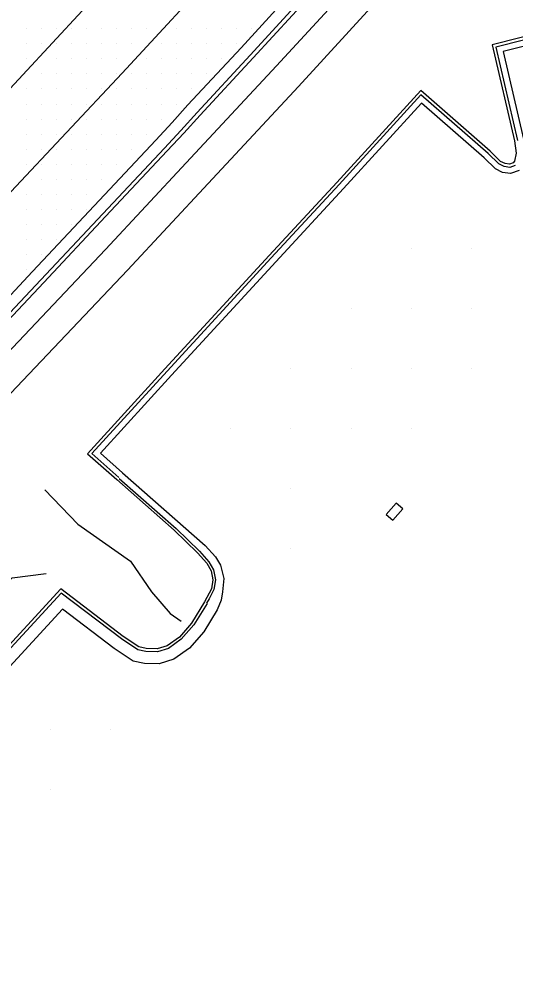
# Model space of a CAD drawing. Extents: x 1762120 to 1766775, y 709485 to 712965.
# Drawn here: x 1766140 to 1766222.6, y 709766 to 709922.9 of the extents above; entities that cross this region are included whole.
import ezdxf

# ---------------------------------------------------------------- set-up
doc = ezdxf.new("R2010")
doc.units = 0
for name, color, linetype in [('Exist DTM Drainline', 7, 'Continuous'), ('Exist DTM QL2 LIDAR Elevation Point', 7, 'Continuous'), ('Exist DTM Scan Elevation Point', 7, 'Continuous'), ('Exist Roads Curbs', 7, 'Continuous'), ('Exist Roads EOP', 7, 'Continuous'), ('Exist Roads EOT', 7, 'Continuous'), ('PH Exist DTM Breakline', 7, 'Continuous')]:
    doc.layers.add(name, color=color, linetype=linetype)

msp = doc.modelspace()

# ---------------------------------------------------------------- linework, layer by layer
at = {"layer": 'Exist DTM Drainline'}
for points in [[(1766226.91, 709964.96), (1766219.7, 709959.7), (1766213.54, 709954.61), (1766208.55, 709949.92), (1766203.76, 709944.63), (1766198.37, 709938.71), (1766188.29, 709927.6), (1766178.49, 709916.86), (1766169.65, 709907.32)], [(1766169.65, 709907.32), (1766166.95, 709904.35), (1766164.21, 709901.44), (1766153.95, 709890.49), (1766143.68, 709879.56), (1766133.31, 709868.59), (1766122.99, 709857.7), (1766112.65, 709846.84), (1766102.41, 709836.09), (1766091.99, 709825.29), (1766088.43, 709821.31), (1766085.71, 709818.03), (1766084.03, 709815.26), (1766082.67, 709811.58), (1766081.72, 709807.4), (1766081.46, 709804.87), (1766081.47, 709800.84), (1766082.18, 709796.9), (1766082.71, 709794.88), (1766084.07, 709791.12), (1766084.95, 709789.47)]]:
    msp.add_lwpolyline(points, dxfattribs=at)
at = {"layer": 'Exist DTM QL2 LIDAR Elevation Point'}
for p, q in [((1766205.27, 709884.82), (1766205.27, 709884.82)), ((1766215.27, 709884.82), (1766215.27, 709884.82)), ((1766195.27, 709874.82), (1766195.27, 709874.82)), ((1766205.27, 709874.82), (1766205.27, 709874.82)), ((1766215.27, 709874.82), (1766215.27, 709874.82)), ((1766185.27, 709864.81), (1766185.27, 709864.81)), ((1766195.27, 709864.81), (1766195.27, 709864.81)), ((1766205.27, 709864.81), (1766205.27, 709864.81)), ((1766215.27, 709864.81), (1766215.27, 709864.81)), ((1766175.27, 709854.81), (1766175.27, 709854.81)), ((1766185.27, 709854.81), (1766185.27, 709854.81)), ((1766195.27, 709854.81), (1766195.27, 709854.81)), ((1766205.27, 709854.81), (1766205.27, 709854.81)), ((1766185.27, 709844.81), (1766185.27, 709844.81)), ((1766185.27, 709834.81), (1766185.27, 709834.81)), ((1766145.26, 709804.81), (1766145.26, 709804.81)), ((1766155.26, 709804.81), (1766155.26, 709804.81)), ((1766145.26, 709794.8), (1766145.26, 709794.8))]:
    msp.add_line(p, q, dxfattribs=at)
at = {"layer": 'Exist DTM Scan Elevation Point'}
for p, q in [((1766141.25, 709921.25), (1766141.25, 709921.25)), ((1766143.75, 709921.25), (1766143.75, 709921.25)), ((1766146.25, 709921.25), (1766146.25, 709921.25)), ((1766148.75, 709921.25), (1766148.75, 709921.25)), ((1766151.25, 709921.25), (1766151.25, 709921.25)), ((1766153.75, 709921.25), (1766153.75, 709921.25)), ((1766156.25, 709921.25), (1766156.25, 709921.25)), ((1766158.75, 709921.25), (1766158.75, 709921.25)), ((1766161.25, 709921.25), (1766161.25, 709921.25)), ((1766166.25, 709921.25), (1766166.25, 709921.25)), ((1766168.75, 709921.25), (1766168.75, 709921.25)), ((1766171.25, 709921.25), (1766171.25, 709921.25)), ((1766173.75, 709921.25), (1766173.75, 709921.25)), ((1766176.25, 709921.25), (1766176.25, 709921.25)), ((1766178.75, 709921.25), (1766178.75, 709921.25)), ((1766141.25, 709918.75), (1766141.25, 709918.75)), ((1766143.75, 709918.75), (1766143.75, 709918.75)), ((1766146.25, 709918.75), (1766146.25, 709918.75)), ((1766148.75, 709918.75), (1766148.75, 709918.75)), ((1766151.25, 709918.75), (1766151.25, 709918.75)), ((1766153.75, 709918.75), (1766153.75, 709918.75)), ((1766156.25, 709918.75), (1766156.25, 709918.75)), ((1766158.75, 709918.75), (1766158.75, 709918.75)), ((1766163.75, 709918.75), (1766163.75, 709918.75)), ((1766166.25, 709918.75), (1766166.25, 709918.75)), ((1766168.75, 709918.75), (1766168.75, 709918.75)), ((1766171.25, 709918.75), (1766171.25, 709918.75)), ((1766173.75, 709918.75), (1766173.75, 709918.75)), ((1766176.25, 709918.75), (1766176.25, 709918.75)), ((1766141.25, 709916.25), (1766141.25, 709916.25)), ((1766146.25, 709916.25), (1766146.25, 709916.25)), ((1766148.75, 709916.25), (1766148.75, 709916.25)), ((1766151.25, 709916.25), (1766151.25, 709916.25)), ((1766153.75, 709916.25), (1766153.75, 709916.25)), ((1766156.25, 709916.25), (1766156.25, 709916.25)), ((1766161.25, 709916.25), (1766161.25, 709916.25)), ((1766163.75, 709916.25), (1766163.75, 709916.25)), ((1766166.25, 709916.25), (1766166.25, 709916.25)), ((1766168.75, 709916.25), (1766168.75, 709916.25)), ((1766171.25, 709916.25), (1766171.25, 709916.25)), ((1766173.75, 709916.25), (1766173.75, 709916.25)), ((1766143.75, 709913.75), (1766143.75, 709913.75)), ((1766146.25, 709913.75), (1766146.25, 709913.75)), ((1766148.75, 709913.75), (1766148.75, 709913.75)), ((1766151.25, 709913.75), (1766151.25, 709913.75)), ((1766153.75, 709913.75), (1766153.75, 709913.75)), ((1766156.25, 709913.75), (1766156.25, 709913.75)), ((1766158.75, 709913.75), (1766158.75, 709913.75)), ((1766161.25, 709913.75), (1766161.25, 709913.75)), ((1766163.75, 709913.75), (1766163.75, 709913.75)), ((1766166.25, 709913.75), (1766166.25, 709913.75)), ((1766168.75, 709913.75), (1766168.75, 709913.75)), ((1766171.25, 709913.75), (1766171.25, 709913.75)), ((1766141.25, 709911.25), (1766141.25, 709911.25)), ((1766143.75, 709911.25), (1766143.75, 709911.25)), ((1766146.25, 709911.25), (1766146.25, 709911.25)), ((1766148.75, 709911.25), (1766148.75, 709911.25)), ((1766151.25, 709911.25), (1766151.25, 709911.25)), ((1766153.75, 709911.25), (1766153.75, 709911.25)), ((1766156.25, 709911.25), (1766156.25, 709911.25)), ((1766158.75, 709911.25), (1766158.75, 709911.25)), ((1766161.25, 709911.25), (1766161.25, 709911.25)), ((1766163.75, 709911.25), (1766163.75, 709911.25)), ((1766166.25, 709911.25), (1766166.25, 709911.25)), ((1766168.75, 709911.25), (1766168.75, 709911.25)), ((1766141.25, 709908.75), (1766141.25, 709908.75)), ((1766143.75, 709908.75), (1766143.75, 709908.75)), ((1766146.25, 709908.75), (1766146.25, 709908.75)), ((1766148.75, 709908.75), (1766148.75, 709908.75)), ((1766151.25, 709908.75), (1766151.25, 709908.75)), ((1766153.75, 709908.75), (1766153.75, 709908.75)), ((1766156.25, 709908.75), (1766156.25, 709908.75)), ((1766158.75, 709908.75), (1766158.75, 709908.75)), ((1766161.25, 709908.75), (1766161.25, 709908.75)), ((1766163.75, 709908.75), (1766163.75, 709908.75)), ((1766166.25, 709908.75), (1766166.25, 709908.75)), ((1766141.25, 709906.25), (1766141.25, 709906.25)), ((1766143.75, 709906.25), (1766143.75, 709906.25)), ((1766146.25, 709906.25), (1766146.25, 709906.25)), ((1766148.75, 709906.25), (1766148.75, 709906.25)), ((1766151.25, 709906.25), (1766151.25, 709906.25)), ((1766153.75, 709906.25), (1766153.75, 709906.25)), ((1766156.25, 709906.25), (1766156.25, 709906.25)), ((1766158.75, 709906.25), (1766158.75, 709906.25)), ((1766161.25, 709906.25), (1766161.25, 709906.25)), ((1766163.75, 709906.25), (1766163.75, 709906.25)), ((1766141.25, 709903.75), (1766141.25, 709903.75)), ((1766143.75, 709903.75), (1766143.75, 709903.75)), ((1766146.25, 709903.75), (1766146.25, 709903.75)), ((1766148.75, 709903.75), (1766148.75, 709903.75)), ((1766151.25, 709903.75), (1766151.25, 709903.75)), ((1766153.75, 709903.75), (1766153.75, 709903.75)), ((1766156.25, 709903.75), (1766156.25, 709903.75)), ((1766158.75, 709903.75), (1766158.75, 709903.75)), ((1766161.25, 709903.75), (1766161.25, 709903.75)), ((1766141.25, 709901.25), (1766141.25, 709901.25)), ((1766143.75, 709901.25), (1766143.75, 709901.25)), ((1766146.25, 709901.25), (1766146.25, 709901.25)), ((1766148.75, 709901.25), (1766148.75, 709901.25)), ((1766151.25, 709901.25), (1766151.25, 709901.25)), ((1766153.75, 709901.25), (1766153.75, 709901.25)), ((1766156.25, 709901.25), (1766156.25, 709901.25)), ((1766158.75, 709901.25), (1766158.75, 709901.25)), ((1766141.25, 709898.75), (1766141.25, 709898.75)), ((1766143.75, 709898.75), (1766143.75, 709898.75)), ((1766146.25, 709898.75), (1766146.25, 709898.75)), ((1766148.75, 709898.75), (1766148.75, 709898.75)), ((1766151.25, 709898.75), (1766151.25, 709898.75)), ((1766153.75, 709898.75), (1766153.75, 709898.75)), ((1766156.25, 709898.75), (1766156.25, 709898.75)), ((1766143.75, 709896.25), (1766143.75, 709896.25)), ((1766146.25, 709896.25), (1766146.25, 709896.25)), ((1766148.75, 709896.25), (1766148.75, 709896.25)), ((1766151.25, 709896.25), (1766151.25, 709896.25)), ((1766153.75, 709896.25), (1766153.75, 709896.25)), ((1766141.25, 709893.75), (1766141.25, 709893.75)), ((1766143.75, 709893.75), (1766143.75, 709893.75)), ((1766146.25, 709893.75), (1766146.25, 709893.75)), ((1766148.75, 709893.75), (1766148.75, 709893.75)), ((1766151.25, 709893.75), (1766151.25, 709893.75)), ((1766141.25, 709891.25), (1766141.25, 709891.25)), ((1766143.75, 709891.25), (1766143.75, 709891.25)), ((1766146.25, 709891.25), (1766146.25, 709891.25)), ((1766148.75, 709891.25), (1766148.75, 709891.25)), ((1766151.25, 709891.25), (1766151.25, 709891.25)), ((1766141.25, 709888.75), (1766141.25, 709888.75)), ((1766143.75, 709888.75), (1766143.75, 709888.75)), ((1766146.25, 709888.75), (1766146.25, 709888.75)), ((1766148.75, 709888.75), (1766148.75, 709888.75)), ((1766141.25, 709886.25), (1766141.25, 709886.25)), ((1766143.75, 709886.25), (1766143.75, 709886.25)), ((1766146.25, 709886.25), (1766146.25, 709886.25)), ((1766141.25, 709883.75), (1766141.25, 709883.75)), ((1766143.75, 709883.75), (1766143.75, 709883.75)), ((1766141.25, 709881.25), (1766141.25, 709881.25))]:
    msp.add_line(p, q, dxfattribs=at)
at = {"layer": 'Exist Roads Curbs'}
for points in [[(1766227.36, 709964.42), (1766220.13, 709959.2), (1766213.98, 709954.08), (1766208.99, 709949.39), (1766204.21, 709944.2), (1766198.82, 709938.29), (1766188.78, 709927.14), (1766178.98, 709916.44), (1766170.17, 709906.89)], [(1766170.17, 709906.89), (1766167.44, 709903.88), (1766164.69, 709900.97), (1766154.43, 709890.04), (1766144.15, 709879.11), (1766133.78, 709868.12), (1766123.44, 709857.25), (1766113.14, 709846.35), (1766102.87, 709835.65), (1766092.46, 709824.84), (1766088.87, 709820.88), (1766086.23, 709817.55), (1766084.53, 709814.78), (1766083.28, 709811.4), (1766082.4, 709807.2), (1766082.24, 709804.97), (1766082.18, 709800.92), (1766082.95, 709796.99), (1766083.45, 709795.18), (1766084.82, 709791.42), (1766085.55, 709790.04)]]:
    msp.add_lwpolyline(points, dxfattribs=at)
at = {"layer": 'Exist Roads EOP'}
for points in [[(1766225.6, 709966.51), (1766218.37, 709961.28), (1766212.25, 709956.13), (1766207.31, 709951.39), (1766202.29, 709945.99), (1766196.9, 709940.08), (1766186.86, 709928.93), (1766176.98, 709918.11), (1766168.12, 709908.59)], [(1766168.12, 709908.59), (1766165.53, 709905.68), (1766162.81, 709902.75), (1766152.54, 709891.81), (1766142.26, 709880.9), (1766131.95, 709869.91), (1766121.51, 709859.14), (1766111.2, 709848.25), (1766100.93, 709837.46), (1766090.57, 709826.61), (1766086.84, 709822.77), (1766084.27, 709819.37), (1766082.54, 709816.64), (1766080.72, 709812.14), (1766079.83, 709807.94), (1766079.4, 709804.57), (1766079.47, 709800.55), (1766079.95, 709796.58), (1766080.64, 709793.98), (1766082.12, 709790.27), (1766083.37, 709787.95)]]:
    msp.add_lwpolyline(points, dxfattribs=at)
at = {"layer": 'Exist Roads EOT'}
for points in [[(1766219.65, 709982.13), (1766214.37, 709976.26), (1766193.98, 709953.95), (1766174.3, 709932.45), (1766157.2, 709913.9)], [(1766135.68, 709908.3), (1766155.48, 709929.6), (1766162.56, 709937.31), (1766189.4, 709966.44)], [(1766157.2, 709913.9), (1766138.66, 709894.18), (1766120.46, 709874.89), (1766100.92, 709854.37), (1766092.99, 709846.01), (1766085.31, 709838.05), (1766075.52, 709827.9), (1766065, 709817.16), (1766054.47, 709806.44), (1766043.84, 709795.89), (1766033.3, 709785.59), (1766022.59, 709775.09), (1766012.09, 709764.87), (1766001.01, 709754.15), (1765990.39, 709743.75), (1765979.71, 709733.69), (1765969.13, 709723.56), (1765957.92, 709712.95), (1765946.6, 709702.3), (1765935.86, 709692.29), (1765924.39, 709681.65), (1765914.15, 709672.1), (1765903.12, 709661.95), (1765891.96, 709651.48)]]:
    msp.add_lwpolyline(points, dxfattribs=at)
at = {"layer": 'PH Exist DTM Breakline'}
for points in [[(1766085.34, 709811.54), (1766088.58, 709815.18), (1766092.51, 709819.49), (1766099.66, 709826.94), (1766110.32, 709837.97), (1766122.06, 709850.53), (1766137.04, 709866.25), (1766154.41, 709884.55), (1766167.85, 709898.97), (1766182.85, 709915.07), (1766195.52, 709928.84), (1766205.36, 709939.43), (1766212.55, 709947.61), (1766216.15, 709951.34), (1766220.36, 709954.73), (1766222.37, 709956.44)], [(1766088.66, 709807.76), (1766092.3, 709811.83), (1766096.16, 709816.07), (1766103.27, 709823.47), (1766113.94, 709834.53), (1766125.7, 709847.1), (1766140.66, 709862.8), (1766158.05, 709881.13), (1766171.51, 709895.56), (1766186.52, 709911.67), (1766199.19, 709925.44), (1766209.07, 709936.08), (1766216.23, 709944.22), (1766219.53, 709947.64), (1766223.55, 709950.88), (1766225.61, 709952.64)], [(1766232.58, 709922.05), (1766218.75, 709918.58), (1766222.48, 709902.62), (1766222.75, 709900.61), (1766222.47, 709899.27), (1766222.26, 709898.95), (1766221.65, 709898.73), (1766220.92, 709898.84), (1766220.15, 709899.21), (1766218.44, 709900.91), (1766206.86, 709910.99), (1766192.92, 709895.73), (1766181.63, 709883.55), (1766164.31, 709864.72), (1766151.42, 709850.64), (1766156.28, 709846.33)], [(1766232.7, 709921.56), (1766219.35, 709918.21), (1766222.97, 709902.71)], [(1766232.95, 709920.59), (1766220.55, 709917.48), (1766223.96, 709902.89)], [(1766222.59, 709898.54), (1766221.7, 709898.21), (1766220.77, 709898.36), (1766219.86, 709898.79), (1766218.1, 709900.54), (1766206.9, 709910.29), (1766193.28, 709895.39), (1766182, 709883.21), (1766164.67, 709864.38), (1766152.13, 709850.68), (1766156.61, 709846.7)], [(1766223.24, 709897.71), (1766221.8, 709897.19), (1766220.47, 709897.39), (1766219.28, 709897.96), (1766217.42, 709899.81), (1766206.98, 709908.9), (1766194.02, 709894.72), (1766182.73, 709882.53), (1766165.41, 709863.71), (1766153.56, 709850.75), (1766157.27, 709847.45)], [(1766156.67, 709846.54), (1766166.15, 709838.21), (1766170.04, 709834.46), (1766171.6, 709832.69), (1766172.36, 709831.35), (1766172.7, 709829.68), (1766172.44, 709828.05), (1766171.65, 709826.51), (1766171.24, 709825.81)], [(1766157.27, 709847.45), (1766170.99, 709835.36), (1766172.74, 709833.49), (1766173.53, 709832.14), (1766174.11, 709829.9), (1766173.89, 709827.66), (1766173.67, 709826.3), (1766173.01, 709824.72)], [(1766156.28, 709846.33), (1766165.86, 709837.91), (1766169.74, 709834.17), (1766171.26, 709832.45), (1766171.97, 709831.2), (1766172.28, 709829.67), (1766172.04, 709828.18), (1766171.28, 709826.72), (1766170.88, 709826.03)], [(1766144.31, 709844.61), (1766149.8, 709838.92), (1766158.57, 709832.79), (1766162.06, 709827.7), (1766165.16, 709824.1), (1766167.03, 709822.79)], [(1766102.35, 709795.6), (1766107.97, 709803.57), (1766117.41, 709809.72), (1766123.91, 709818.48), (1766132.17, 709824), (1766138.91, 709830.01), (1766144.52, 709830.71)], [(1766170.88, 709826.03), (1766168.73, 709822.5), (1766166.7, 709820.18), (1766164.67, 709818.74), (1766162.99, 709818.21), (1766161.19, 709818.26), (1766159.98, 709818.52), (1766157.34, 709820.29), (1766146.97, 709828.16), (1766123.51, 709802.73), (1766112.95, 709791.54), (1766110.71, 709789.03), (1766101.93, 709779.67), (1766098.18, 709775.54), (1766093.29, 709780.24), (1766089.5, 709784.26), (1766087.02, 709787.43), (1766085.42, 709789.92)], [(1766171.31, 709825.77), (1766169.13, 709822.21), (1766167.03, 709819.81), (1766164.9, 709818.28), (1766163.06, 709817.71), (1766161.13, 709817.76), (1766159.78, 709818.05), (1766157.05, 709819.88), (1766147.03, 709827.48), (1766123.87, 709802.39), (1766113.32, 709791.21), (1766111.08, 709788.7), (1766102.3, 709779.33), (1766098.2, 709774.82), (1766092.94, 709779.89), (1766089.12, 709783.93), (1766086.62, 709787.14), (1766085.05, 709789.56)], [(1766173.01, 709824.72), (1766170.75, 709821.02), (1766168.39, 709818.32), (1766165.8, 709816.47), (1766163.33, 709815.7), (1766160.9, 709815.77), (1766158.99, 709816.17), (1766155.88, 709818.25), (1766147.27, 709824.79), (1766125.34, 709801.03), (1766114.8, 709789.85), (1766112.56, 709787.35), (1766103.77, 709777.97), (1766098.3, 709771.96), (1766091.52, 709778.48), (1766087.6, 709782.63), (1766084.99, 709785.98), (1766083.58, 709788.15)]]:
    msp.add_lwpolyline(points, dxfattribs=at)
msp.add_lwpolyline([(1766202.78, 709842.44), (1766201.12, 709840.52), (1766202.21, 709839.58), (1766203.87, 709841.5)], close=True, dxfattribs=at)

doc.saveas('drawing.dxf')
